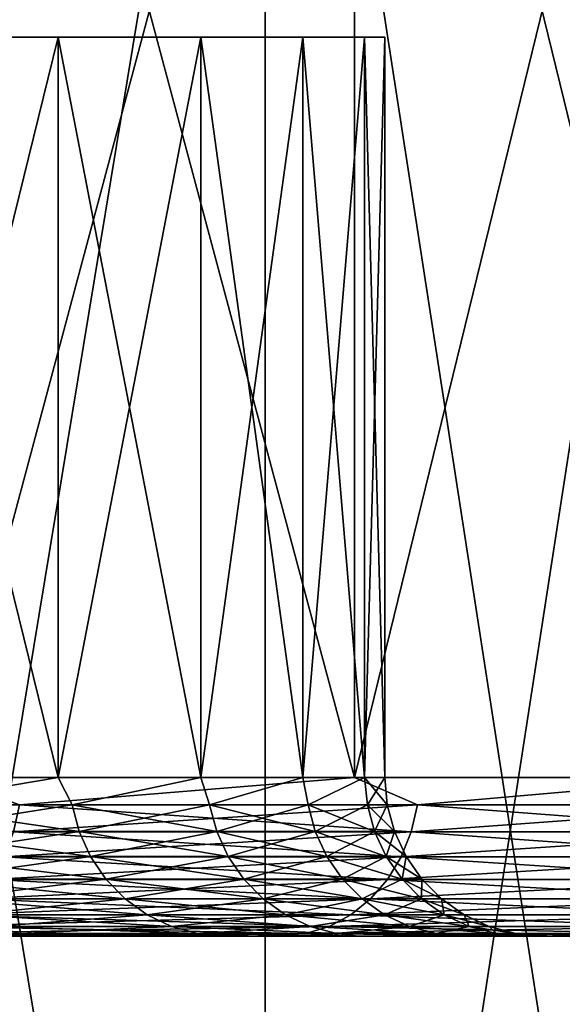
# Model space of a CAD drawing. Header units: metres. Extents: x -30 to 30, y -76 to 64.
# Tile 536 of 541: x 23.06 to 24.09, y 61.17 to 63.03. Entities that reach past the tile are written whole.
import ezdxf

# ---------------------------------------------------------------- set-up
doc = ezdxf.new("R2010")
doc.units = ezdxf.units.M
doc.layers.add('solid_508511', color=7, linetype='CONTINUOUS')

msp = doc.modelspace()

# ---------------------------------------------------------------- linework, layer by layer
at = {"layer": 'solid_508511'}
for points in [[(22.533943, 58.5, -19.804581), (22.533972, 64.5, -19.804548), (23.523581, 64.5, -18.618294)], [(23.523582, 58.5, -18.618299), (22.533943, 58.5, -19.804581), (23.523581, 64.5, -18.618294)], [(22.533943, 58.5, 19.804581), (23.523582, 58.5, 18.618299), (22.533972, 64.5, 19.804548)], [(23.523582, 58.5, 18.618299), (23.523581, 64.5, 18.618294), (22.533972, 64.5, 19.804548)], [(22.916132, 61.599998, -15.202002), (23.692738, 61.599998, -13.96081), (22.916155, 64.5, -15.201962)], [(22.916132, 61.599998, 15.202002), (22.916155, 64.5, 15.201962), (23.69273, 64.5, 13.960823)], [(23.692738, 61.599998, 13.96081), (22.916132, 61.599998, 15.202002), (23.69273, 64.5, 13.960823)], [(23.692738, 61.599998, -13.96081), (23.69273, 64.5, -13.960823), (22.916155, 64.5, -15.201962)], [(23.523582, 58.5, -18.618299), (23.523581, 64.5, -18.618294), (24.450848, 64.5, -17.382637)], [(24.45084, 58.5, 17.382647), (24.450848, 64.5, 17.382637), (23.523581, 64.5, 18.618294)], [(23.523582, 58.5, 18.618299), (24.45084, 58.5, 17.382647), (23.523581, 64.5, 18.618294)], [(24.45084, 58.5, -17.382647), (23.523582, 58.5, -18.618299), (24.450848, 64.5, -17.382637)], [(24.402182, 61.599998, -12.680044), (24.40222, 64.5, -12.679973), (23.69273, 64.5, -13.960823)], [(23.692738, 61.599998, -13.96081), (24.402182, 61.599998, -12.680044), (23.69273, 64.5, -13.960823)], [(23.692738, 61.599998, 13.96081), (23.69273, 64.5, 13.960823), (24.40222, 64.5, 12.679973)], [(24.402182, 61.599998, 12.680044), (23.692738, 61.599998, 13.96081), (24.40222, 64.5, 12.679973)], [(21.937958, 63, -6.567802), (23.132807, 63, -5.379198), (22.787952, 63, -6.691169)], [(21.937958, 63, -6.567802), (22.282753, 63, -5.280991), (23.132807, 63, -5.379198)], [(21.937958, 63, 6.567802), (22.787952, 63, 6.691169), (23.132807, 63, 5.379198)], [(22.282753, 63, 5.280991), (21.937958, 63, 6.567802), (23.132807, 63, 5.379198)], [(22.282753, 63, -5.280991), (23.402132, 63, -4.050013), (23.132807, 63, -5.379198)], [(22.282753, 63, -5.280991), (22.552074, 63, -3.97666), (23.402132, 63, -4.050013)], [(22.282753, 63, 5.280991), (23.132807, 63, 5.379198), (23.402132, 63, 4.050013)], [(22.552074, 63, 3.97666), (22.282753, 63, 5.280991), (23.402132, 63, 4.050013)], [(22.552074, 63, -3.97666), (23.595192, 63, -2.707293), (23.402132, 63, -4.050013)], [(22.552074, 63, -3.97666), (22.745159, 63, -2.658524), (23.595192, 63, -2.707293)], [(22.552074, 63, 3.97666), (23.402132, 63, 4.050013), (23.595192, 63, 2.707293)], [(22.745159, 63, 2.658524), (22.552074, 63, 3.97666), (23.595192, 63, 2.707293)], [(22.745159, 63, -2.658524), (23.711266, 63, -1.355821), (23.595192, 63, -2.707293)], [(22.745159, 63, -2.658524), (22.861256, 63, -1.331484), (23.711266, 63, -1.355821)], [(22.745159, 63, 2.658524), (23.595192, 63, 2.707293), (23.711266, 63, 1.355821)], [(22.861256, 63, 1.331484), (22.745159, 63, 2.658524), (23.711266, 63, 1.355821)], [(22.787958, 61.599998, -6.691148), (22.787952, 63, -6.691169), (23.132807, 63, -5.379198)], [(23.132784, 61.599998, 5.379298), (23.132807, 63, 5.379198), (22.787952, 63, 6.691169)], [(22.787958, 61.599998, 6.691148), (23.132784, 61.599998, 5.379298), (22.787952, 63, 6.691169)], [(23.132784, 61.599998, -5.379298), (22.787958, 61.599998, -6.691148), (23.132807, 63, -5.379198)], [(22.861256, 63, -1.331484), (22.9, 63), (23.711266, 63, -1.355821)], [(22.861256, 63, 1.331484), (23.711266, 63, 1.355821), (23.75, 63)], [(22.9, 63), (22.861256, 63, 1.331484), (23.75, 63)], [(22.9, 63), (23.75, 63), (23.711266, 63, -1.355821)], [(23.132784, 61.599998, -5.379298), (23.132807, 63, -5.379198), (23.402132, 63, -4.050013)], [(23.402153, 61.599998, -4.049902), (23.132784, 61.599998, -5.379298), (23.402132, 63, -4.050013)], [(23.132784, 61.599998, 5.379298), (23.402153, 61.599998, 4.049902), (23.132807, 63, 5.379198)], [(23.402153, 61.599998, 4.049902), (23.402132, 63, 4.050013), (23.132807, 63, 5.379198)], [(23.402153, 61.599998, -4.049902), (23.402132, 63, -4.050013), (23.595192, 63, -2.707293)], [(23.595192, 61.599998, 2.707296), (23.595192, 63, 2.707293), (23.402132, 63, 4.050013)], [(23.402153, 61.599998, 4.049902), (23.595192, 61.599998, 2.707296), (23.402132, 63, 4.050013)], [(23.595192, 61.599998, -2.707296), (23.402153, 61.599998, -4.049902), (23.595192, 63, -2.707293)], [(23.595192, 61.599998, -2.707296), (23.595192, 63, -2.707293), (23.711266, 63, -1.355821)], [(23.711266, 61.599998, -1.355859), (23.595192, 61.599998, -2.707296), (23.711266, 63, -1.355821)], [(23.711266, 61.599998, 1.355859), (23.711266, 63, 1.355821), (23.595192, 63, 2.707293)], [(23.595192, 61.599998, 2.707296), (23.711266, 61.599998, 1.355859), (23.595192, 63, 2.707293)], [(23.711266, 61.599998, -1.355859), (23.711266, 63, -1.355821), (23.75, 63)], [(23.75, 61.599998), (23.75, 63), (23.711266, 63, 1.355821)], [(23.75, 61.599998), (23.711266, 61.599998, -1.355859), (23.75, 63)], [(23.711266, 61.599998, 1.355859), (23.75, 61.599998), (23.711266, 63, 1.355821)], [(22.826105, 61.548267, -6.576087), (22.787958, 61.599998, -6.691148), (23.132784, 61.599998, -5.379298)], [(22.826105, 61.548267, 6.576087), (23.132784, 61.599998, 5.379298), (22.787958, 61.599998, 6.691148)], [(23.15892, 61.548267, -5.285872), (22.826105, 61.548267, -6.576087), (23.132784, 61.599998, -5.379298)], [(22.826105, 61.548267, 6.576087), (23.15892, 61.548267, 5.285872), (23.132784, 61.599998, 5.379298)], [(23.059618, 61.547905, -14.975091), (23.692738, 61.599998, -13.96081), (22.916132, 61.599998, -15.202002)], [(23.059618, 61.547905, 14.975091), (22.916132, 61.599998, 15.202002), (23.692738, 61.599998, 13.96081)], [(23.811752, 61.547905, -13.747721), (23.692738, 61.599998, -13.96081), (23.059618, 61.547905, -14.975091)], [(23.059618, 61.547905, 14.975091), (23.692738, 61.599998, 13.96081), (23.811752, 61.547905, 13.747721)], [(23.15892, 61.548267, -5.285872), (23.132784, 61.599998, -5.379298), (23.402153, 61.599998, -4.049902)], [(23.15892, 61.548267, 5.285872), (23.402153, 61.599998, 4.049902), (23.132784, 61.599998, 5.379298)], [(23.418867, 61.548267, -3.979026), (23.15892, 61.548267, -5.285872), (23.402153, 61.599998, -4.049902)], [(23.15892, 61.548267, 5.285872), (23.418867, 61.548267, 3.979026), (23.402153, 61.599998, 4.049902)], [(23.418867, 61.548267, -3.979026), (23.402153, 61.599998, -4.049902), (23.595192, 61.599998, -2.707296)], [(23.418867, 61.548267, 3.979026), (23.595192, 61.599998, 2.707296), (23.402153, 61.599998, 4.049902)], [(23.605131, 61.548267, -2.659659), (23.418867, 61.548267, -3.979026), (23.595192, 61.599998, -2.707296)], [(23.418867, 61.548267, 3.979026), (23.605131, 61.548267, 2.659659), (23.595192, 61.599998, 2.707296)], [(23.605131, 61.548267, -2.659659), (23.595192, 61.599998, -2.707296), (23.711266, 61.599998, -1.355859)], [(23.605131, 61.548267, 2.659659), (23.711266, 61.599998, 1.355859), (23.595192, 61.599998, 2.707296)], [(23.717125, 61.548267, -1.331925), (23.605131, 61.548267, -2.659659), (23.711266, 61.599998, -1.355859)], [(23.605131, 61.548267, 2.659659), (23.717125, 61.548267, 1.331925), (23.711266, 61.599998, 1.355859)], [(23.811752, 61.547905, -13.747721), (24.402182, 61.599998, -12.680044), (23.692738, 61.599998, -13.96081)], [(23.811752, 61.547905, 13.747721), (23.692738, 61.599998, 13.96081), (24.402182, 61.599998, 12.680044)], [(23.717125, 61.548267, -1.331925), (23.711266, 61.599998, -1.355859), (23.75, 61.599998)], [(23.754494, 61.548267), (23.75, 61.599998), (23.711266, 61.599998, 1.355859)], [(23.717125, 61.548267, 1.331925), (23.754494, 61.548267), (23.711266, 61.599998, 1.355859)], [(23.754494, 61.548267), (23.717125, 61.548267, -1.331925), (23.75, 61.599998)], [(24.498619, 61.547905, -12.48267), (24.402182, 61.599998, -12.680044), (23.811752, 61.547905, -13.747721)], [(23.811752, 61.547905, 13.747721), (24.402182, 61.599998, 12.680044), (24.498619, 61.547905, 12.48267)], [(22.839069, 61.497688, -6.579822), (22.826105, 61.548267, -6.576087), (23.15892, 61.548267, -5.285872)], [(23.172071, 61.497688, 5.288874), (23.15892, 61.548267, 5.285872), (22.826105, 61.548267, 6.576087)], [(22.839069, 61.497688, 6.579822), (23.172071, 61.497688, 5.288874), (22.826105, 61.548267, 6.576087)], [(23.172071, 61.497688, -5.288874), (22.839069, 61.497688, -6.579822), (23.15892, 61.548267, -5.285872)], [(23.059618, 61.547905, -14.975091), (23.048252, 61.497345, -14.96771), (23.800014, 61.497345, -13.740945)], [(23.811752, 61.547905, 13.747721), (23.800014, 61.497345, 13.740945), (23.048252, 61.497345, 14.96771)], [(23.059618, 61.547905, 14.975091), (23.811752, 61.547905, 13.747721), (23.048252, 61.497345, 14.96771)], [(23.811752, 61.547905, -13.747721), (23.059618, 61.547905, -14.975091), (23.800014, 61.497345, -13.740945)], [(23.172071, 61.497688, -5.288874), (23.15892, 61.548267, -5.285872), (23.418867, 61.548267, -3.979026)], [(23.432167, 61.497688, 3.981285), (23.418867, 61.548267, 3.979026), (23.15892, 61.548267, 5.285872)], [(23.172071, 61.497688, 5.288874), (23.432167, 61.497688, 3.981285), (23.15892, 61.548267, 5.285872)], [(23.432167, 61.497688, -3.981285), (23.172071, 61.497688, -5.288874), (23.418867, 61.548267, -3.979026)], [(23.432167, 61.497688, -3.981285), (23.418867, 61.548267, -3.979026), (23.605131, 61.548267, -2.659659)], [(23.618536, 61.497688, 2.66117), (23.605131, 61.548267, 2.659659), (23.418867, 61.548267, 3.979026)], [(23.432167, 61.497688, 3.981285), (23.618536, 61.497688, 2.66117), (23.418867, 61.548267, 3.979026)], [(23.618536, 61.497688, -2.66117), (23.432167, 61.497688, -3.981285), (23.605131, 61.548267, -2.659659)], [(23.618536, 61.497688, -2.66117), (23.605131, 61.548267, -2.659659), (23.717125, 61.548267, -1.331925)], [(23.730593, 61.497688, 1.332682), (23.717125, 61.548267, 1.331925), (23.605131, 61.548267, 2.659659)], [(23.618536, 61.497688, 2.66117), (23.730593, 61.497688, 1.332682), (23.605131, 61.548267, 2.659659)], [(23.730593, 61.497688, -1.332682), (23.618536, 61.497688, -2.66117), (23.717125, 61.548267, -1.331925)], [(23.730593, 61.497688, -1.332682), (23.717125, 61.548267, -1.331925), (23.754494, 61.548267)], [(23.717125, 61.548267, 1.331925), (23.767984, 61.497688), (23.754494, 61.548267)], [(23.730593, 61.497688, 1.332682), (23.767984, 61.497688), (23.717125, 61.548267, 1.331925)], [(23.767984, 61.497688), (23.730593, 61.497688, -1.332682), (23.754494, 61.548267)], [(23.811752, 61.547905, -13.747721), (23.800014, 61.497345, -13.740945), (24.486544, 61.497345, -12.476517)], [(24.498619, 61.547905, 12.48267), (24.486544, 61.497345, 12.476517), (23.800014, 61.497345, 13.740945)], [(23.811752, 61.547905, 13.747721), (24.498619, 61.547905, 12.48267), (23.800014, 61.497345, 13.740945)], [(24.498619, 61.547905, -12.48267), (23.811752, 61.547905, -13.747721), (24.486544, 61.497345, -12.476517)], [(22.860283, 61.450226, -6.585934), (22.839069, 61.497688, -6.579822), (23.172071, 61.497688, -5.288874)], [(23.193596, 61.450226, 5.293787), (23.172071, 61.497688, 5.288874), (22.839069, 61.497688, 6.579822)], [(22.860283, 61.450226, 6.585934), (23.193596, 61.450226, 5.293787), (22.839069, 61.497688, 6.579822)], [(23.193596, 61.450226, -5.293787), (22.860283, 61.450226, -6.585934), (23.172071, 61.497688, -5.288874)], [(23.048252, 61.497345, -14.96771), (23.029688, 61.449909, -14.955654), (23.780846, 61.449909, -13.729877)], [(23.800014, 61.497345, 13.740945), (23.780846, 61.449909, 13.729877), (23.029688, 61.449909, 14.955654)], [(23.048252, 61.497345, 14.96771), (23.800014, 61.497345, 13.740945), (23.029688, 61.449909, 14.955654)], [(23.800014, 61.497345, -13.740945), (23.048252, 61.497345, -14.96771), (23.780846, 61.449909, -13.729877)], [(23.193596, 61.450226, -5.293787), (23.172071, 61.497688, -5.288874), (23.432167, 61.497688, -3.981285)], [(23.453932, 61.450226, 3.984983), (23.432167, 61.497688, 3.981285), (23.172071, 61.497688, 5.288874)], [(23.193596, 61.450226, 5.293787), (23.453932, 61.450226, 3.984983), (23.172071, 61.497688, 5.288874)], [(23.453932, 61.450226, -3.984983), (23.193596, 61.450226, -5.293787), (23.432167, 61.497688, -3.981285)], [(23.453932, 61.450226, -3.984983), (23.432167, 61.497688, -3.981285), (23.618536, 61.497688, -2.66117)], [(23.640474, 61.450226, 2.663642), (23.618536, 61.497688, 2.66117), (23.432167, 61.497688, 3.981285)], [(23.453932, 61.450226, 3.984983), (23.640474, 61.450226, 2.663642), (23.432167, 61.497688, 3.981285)], [(23.640474, 61.450226, -2.663642), (23.453932, 61.450226, -3.984983), (23.618536, 61.497688, -2.66117)], [(23.640474, 61.450226, -2.663642), (23.618536, 61.497688, -2.66117), (23.730593, 61.497688, -1.332682)], [(23.752636, 61.450226, 1.333919), (23.730593, 61.497688, 1.332682), (23.618536, 61.497688, 2.66117)], [(23.640474, 61.450226, 2.663642), (23.752636, 61.450226, 1.333919), (23.618536, 61.497688, 2.66117)], [(23.752636, 61.450226, -1.333919), (23.640474, 61.450226, -2.663642), (23.730593, 61.497688, -1.332682)], [(23.752636, 61.450226, -1.333919), (23.730593, 61.497688, -1.332682), (23.767984, 61.497688)], [(23.730593, 61.497688, 1.332682), (23.790062, 61.450226), (23.767984, 61.497688)], [(23.752636, 61.450226, 1.333919), (23.790062, 61.450226), (23.730593, 61.497688, 1.332682)], [(23.790062, 61.450226), (23.752636, 61.450226, -1.333919), (23.767984, 61.497688)], [(23.800014, 61.497345, -13.740945), (23.780846, 61.449909, -13.729877), (24.466822, 61.449909, -12.466468)], [(24.486544, 61.497345, 12.476517), (24.466822, 61.449909, 12.466468), (23.780846, 61.449909, 13.729877)], [(23.800014, 61.497345, 13.740945), (24.486544, 61.497345, 12.476517), (23.780846, 61.449909, 13.729877)], [(24.486544, 61.497345, -12.476517), (23.800014, 61.497345, -13.740945), (24.466822, 61.449909, -12.466468)], [(22.889101, 61.407326, -6.594236), (22.860283, 61.450226, -6.585934), (23.193596, 61.450226, -5.293787)], [(23.222834, 61.407326, 5.30046), (23.193596, 61.450226, 5.293787), (22.860283, 61.450226, 6.585934)], [(22.889101, 61.407326, 6.594236), (23.222834, 61.407326, 5.30046), (22.860283, 61.450226, 6.585934)], [(23.222834, 61.407326, -5.30046), (22.889101, 61.407326, -6.594236), (23.193596, 61.450226, -5.293787)], [(23.029688, 61.449909, -14.955654), (23.004492, 61.407043, -14.939292), (23.754827, 61.407043, -13.714856)], [(23.780846, 61.449909, 13.729877), (23.754827, 61.407043, 13.714856), (23.004492, 61.407043, 14.939292)], [(23.029688, 61.449909, 14.955654), (23.780846, 61.449909, 13.729877), (23.004492, 61.407043, 14.939292)], [(23.780846, 61.449909, -13.729877), (23.029688, 61.449909, -14.955654), (23.754827, 61.407043, -13.714856)], [(23.222834, 61.407326, -5.30046), (23.193596, 61.450226, -5.293787), (23.453932, 61.450226, -3.984983)], [(23.4835, 61.407326, 3.990007), (23.453932, 61.450226, 3.984983), (23.193596, 61.450226, 5.293787)], [(23.222834, 61.407326, 5.30046), (23.4835, 61.407326, 3.990007), (23.193596, 61.450226, 5.293787)], [(23.4835, 61.407326, -3.990007), (23.222834, 61.407326, -5.30046), (23.453932, 61.450226, -3.984983)], [(23.4835, 61.407326, -3.990007), (23.453932, 61.450226, -3.984983), (23.640474, 61.450226, -2.663642)], [(23.670277, 61.407326, 2.667), (23.640474, 61.450226, 2.663642), (23.453932, 61.450226, 3.984983)], [(23.4835, 61.407326, 3.990007), (23.670277, 61.407326, 2.667), (23.453932, 61.450226, 3.984983)], [(23.670277, 61.407326, -2.667), (23.4835, 61.407326, -3.990007), (23.640474, 61.450226, -2.663642)], [(23.670277, 61.407326, -2.667), (23.640474, 61.450226, -2.663642), (23.752636, 61.450226, -1.333919)], [(23.782579, 61.407326, 1.335601), (23.752636, 61.450226, 1.333919), (23.640474, 61.450226, 2.663642)], [(23.670277, 61.407326, 2.667), (23.782579, 61.407326, 1.335601), (23.640474, 61.450226, 2.663642)], [(23.782579, 61.407326, -1.335601), (23.670277, 61.407326, -2.667), (23.752636, 61.450226, -1.333919)], [(23.782579, 61.407326, -1.335601), (23.752636, 61.450226, -1.333919), (23.790062, 61.450226)], [(23.752636, 61.450226, 1.333919), (23.820051, 61.407326), (23.790062, 61.450226)], [(23.782579, 61.407326, 1.335601), (23.820051, 61.407326), (23.752636, 61.450226, 1.333919)], [(23.780846, 61.449909, -13.729877), (23.754827, 61.407043, -13.714856), (24.440052, 61.407043, -12.452828)], [(24.466822, 61.449909, 12.466468), (24.440052, 61.407043, 12.452828), (23.754827, 61.407043, 13.714856)], [(23.780846, 61.449909, 13.729877), (24.466822, 61.449909, 12.466468), (23.754827, 61.407043, 13.714856)], [(24.466822, 61.449909, -12.466468), (23.780846, 61.449909, -13.729877), (24.440052, 61.407043, -12.452828)], [(23.820051, 61.407326), (23.782579, 61.407326, -1.335601), (23.790062, 61.450226)], [(22.924646, 61.370289, -6.604477), (22.889101, 61.407326, -6.594236), (23.222834, 61.407326, -5.30046)], [(23.258898, 61.370289, 5.308692), (23.222834, 61.407326, 5.30046), (22.889101, 61.407326, 6.594236)], [(22.924646, 61.370289, 6.604477), (23.258898, 61.370289, 5.308692), (22.889101, 61.407326, 6.594236)], [(23.258898, 61.370289, -5.308692), (22.924646, 61.370289, -6.604477), (23.222834, 61.407326, -5.30046)], [(23.004492, 61.407043, -14.939292), (22.973431, 61.370052, -14.919121), (23.722754, 61.370052, -13.696338)], [(23.754827, 61.407043, 13.714856), (23.722754, 61.370052, 13.696338), (22.973431, 61.370052, 14.919121)], [(23.004492, 61.407043, 14.939292), (23.754827, 61.407043, 13.714856), (22.973431, 61.370052, 14.919121)], [(23.754827, 61.407043, -13.714856), (23.004492, 61.407043, -14.939292), (23.722754, 61.370052, -13.696338)], [(23.258898, 61.370289, -5.308692), (23.222834, 61.407326, -5.30046), (23.4835, 61.407326, -3.990007)], [(23.519968, 61.370289, 3.996203), (23.4835, 61.407326, 3.990007), (23.222834, 61.407326, 5.30046)], [(23.258898, 61.370289, 5.308692), (23.519968, 61.370289, 3.996203), (23.222834, 61.407326, 5.30046)], [(23.519968, 61.370289, -3.996203), (23.258898, 61.370289, -5.308692), (23.4835, 61.407326, -3.990007)], [(23.519968, 61.370289, -3.996203), (23.4835, 61.407326, -3.990007), (23.670277, 61.407326, -2.667)], [(23.707035, 61.370289, 2.671141), (23.670277, 61.407326, 2.667), (23.4835, 61.407326, 3.990007)], [(23.519968, 61.370289, 3.996203), (23.707035, 61.370289, 2.671141), (23.4835, 61.407326, 3.990007)], [(23.707035, 61.370289, -2.671141), (23.519968, 61.370289, -3.996203), (23.670277, 61.407326, -2.667)], [(23.707035, 61.370289, -2.671141), (23.670277, 61.407326, -2.667), (23.782579, 61.407326, -1.335601)], [(23.819511, 61.370289, 1.337675), (23.782579, 61.407326, 1.335601), (23.670277, 61.407326, 2.667)], [(23.707035, 61.370289, 2.671141), (23.819511, 61.370289, 1.337675), (23.670277, 61.407326, 2.667)], [(23.819511, 61.370289, -1.337675), (23.707035, 61.370289, -2.671141), (23.782579, 61.407326, -1.335601)], [(23.754827, 61.407043, -13.714856), (23.722754, 61.370052, -13.696338), (24.407053, 61.370052, -12.436014)], [(24.440052, 61.407043, 12.452828), (24.407053, 61.370052, 12.436014), (23.722754, 61.370052, 13.696338)], [(23.754827, 61.407043, 13.714856), (24.440052, 61.407043, 12.452828), (23.722754, 61.370052, 13.696338)], [(24.440052, 61.407043, -12.452828), (23.754827, 61.407043, -13.714856), (24.407053, 61.370052, -12.436014)], [(23.819511, 61.370289, -1.337675), (23.782579, 61.407326, -1.335601), (23.820051, 61.407326)], [(23.782579, 61.407326, 1.335601), (23.857044, 61.370289), (23.820051, 61.407326)], [(23.819511, 61.370289, 1.337675), (23.857044, 61.370289), (23.782579, 61.407326, 1.335601)], [(23.857044, 61.370289), (23.819511, 61.370289, -1.337675), (23.820051, 61.407326)], [(22.965837, 61.340244, -6.616343), (22.924646, 61.370289, -6.604477), (23.258898, 61.370289, -5.308692)], [(23.300688, 61.340244, 5.31823), (23.258898, 61.370289, 5.308692), (22.924646, 61.370289, 6.604477)], [(22.965837, 61.340244, 6.616343), (23.300688, 61.340244, 5.31823), (22.924646, 61.370289, 6.604477)], [(22.973431, 61.370052, -14.919121), (22.93745, 61.340061, -14.895754), (23.685598, 61.340061, -13.674887)], [(23.722754, 61.370052, 13.696338), (23.685598, 61.340061, 13.674887), (22.93745, 61.340061, 14.895754)], [(22.973431, 61.370052, 14.919121), (23.722754, 61.370052, 13.696338), (22.93745, 61.340061, 14.895754)], [(23.300688, 61.340244, -5.31823), (22.965837, 61.340244, -6.616343), (23.258898, 61.370289, -5.308692)], [(23.722754, 61.370052, -13.696338), (22.973431, 61.370052, -14.919121), (23.685598, 61.340061, -13.674887)], [(23.300688, 61.340244, -5.31823), (23.258898, 61.370289, -5.308692), (23.519968, 61.370289, -3.996203)], [(23.562227, 61.340244, 4.003384), (23.519968, 61.370289, 3.996203), (23.258898, 61.370289, 5.308692)], [(23.300688, 61.340244, 5.31823), (23.562227, 61.340244, 4.003384), (23.258898, 61.370289, 5.308692)], [(23.562227, 61.340244, -4.003384), (23.300688, 61.340244, -5.31823), (23.519968, 61.370289, -3.996203)], [(23.562227, 61.340244, -4.003384), (23.519968, 61.370289, -3.996203), (23.707035, 61.370289, -2.671141)], [(23.749632, 61.340244, 2.675941), (23.707035, 61.370289, 2.671141), (23.519968, 61.370289, 3.996203)], [(23.562227, 61.340244, 4.003384), (23.749632, 61.340244, 2.675941), (23.519968, 61.370289, 3.996203)], [(23.749632, 61.340244, -2.675941), (23.562227, 61.340244, -4.003384), (23.707035, 61.370289, -2.671141)], [(23.722754, 61.370052, -13.696338), (23.685598, 61.340061, -13.674887), (24.368826, 61.340061, -12.416537)], [(24.407053, 61.370052, 12.436014), (24.368826, 61.340061, 12.416537), (23.685598, 61.340061, 13.674887)], [(23.722754, 61.370052, 13.696338), (24.407053, 61.370052, 12.436014), (23.685598, 61.340061, 13.674887)], [(23.749632, 61.340244, -2.675941), (23.707035, 61.370289, -2.671141), (23.819511, 61.370289, -1.337675)], [(23.86231, 61.340244, 1.340079), (23.819511, 61.370289, 1.337675), (23.707035, 61.370289, 2.671141)], [(23.749632, 61.340244, 2.675941), (23.86231, 61.340244, 1.340079), (23.707035, 61.370289, 2.671141)], [(24.407053, 61.370052, -12.436014), (23.722754, 61.370052, -13.696338), (24.368826, 61.340061, -12.416537)], [(23.86231, 61.340244, -1.340079), (23.749632, 61.340244, -2.675941), (23.819511, 61.370289, -1.337675)], [(23.86231, 61.340244, -1.340079), (23.819511, 61.370289, -1.337675), (23.857044, 61.370289)], [(23.819511, 61.370289, 1.337675), (23.89991, 61.340244), (23.857044, 61.370289)], [(23.86231, 61.340244, 1.340079), (23.89991, 61.340244), (23.819511, 61.370289, 1.337675)], [(23.89991, 61.340244), (23.86231, 61.340244, -1.340079), (23.857044, 61.370289)], [(22.93745, 61.340061, -14.895754), (22.897644, 61.317986, -14.869905), (23.644495, 61.317986, -13.651155)], [(23.685598, 61.340061, 13.674887), (23.644495, 61.317986, 13.651155), (22.897644, 61.317986, 14.869905)], [(22.93745, 61.340061, 14.895754), (23.685598, 61.340061, 13.674887), (22.897644, 61.317986, 14.869905)], [(23.685598, 61.340061, -13.674887), (22.93745, 61.340061, -14.895754), (23.644495, 61.317986, -13.651155)], [(23.011419, 61.318111, -6.629476), (22.965837, 61.340244, -6.616343), (23.300688, 61.340244, -5.31823)], [(23.346935, 61.318111, 5.328785), (23.300688, 61.340244, 5.31823), (22.965837, 61.340244, 6.616343)], [(23.011419, 61.318111, 6.629476), (23.346935, 61.318111, 5.328785), (22.965837, 61.340244, 6.616343)], [(23.346935, 61.318111, -5.328785), (23.011419, 61.318111, -6.629476), (23.300688, 61.340244, -5.31823)], [(23.346935, 61.318111, -5.328785), (23.300688, 61.340244, -5.31823), (23.562227, 61.340244, -4.003384)], [(23.608994, 61.318111, 4.011329), (23.562227, 61.340244, 4.003384), (23.300688, 61.340244, 5.31823)], [(23.346935, 61.318111, 5.328785), (23.608994, 61.318111, 4.011329), (23.300688, 61.340244, 5.31823)], [(23.608994, 61.318111, -4.011329), (23.346935, 61.318111, -5.328785), (23.562227, 61.340244, -4.003384)], [(23.608994, 61.318111, -4.011329), (23.562227, 61.340244, -4.003384), (23.749632, 61.340244, -2.675941)], [(23.796768, 61.318111, 2.681252), (23.749632, 61.340244, 2.675941), (23.562227, 61.340244, 4.003384)], [(23.608994, 61.318111, 4.011329), (23.796768, 61.318111, 2.681252), (23.562227, 61.340244, 4.003384)], [(23.796768, 61.318111, -2.681252), (23.608994, 61.318111, -4.011329), (23.749632, 61.340244, -2.675941)], [(23.685598, 61.340061, -13.674887), (23.644495, 61.317986, -13.651155), (24.326536, 61.317986, -12.39499)], [(24.368826, 61.340061, 12.416537), (24.326536, 61.317986, 12.39499), (23.644495, 61.317986, 13.651155)], [(23.685598, 61.340061, 13.674887), (24.368826, 61.340061, 12.416537), (23.644495, 61.317986, 13.651155)], [(24.368826, 61.340061, -12.416537), (23.685598, 61.340061, -13.674887), (24.326536, 61.317986, -12.39499)], [(23.796768, 61.318111, -2.681252), (23.749632, 61.340244, -2.675941), (23.86231, 61.340244, -1.340079)], [(23.909672, 61.318111, 1.342738), (23.86231, 61.340244, 1.340079), (23.749632, 61.340244, 2.675941)], [(23.796768, 61.318111, 2.681252), (23.909672, 61.318111, 1.342738), (23.749632, 61.340244, 2.675941)], [(23.909672, 61.318111, -1.342738), (23.796768, 61.318111, -2.681252), (23.86231, 61.340244, -1.340079)], [(23.909672, 61.318111, -1.342738), (23.86231, 61.340244, -1.340079), (23.89991, 61.340244)], [(23.86231, 61.340244, 1.340079), (23.947344, 61.318111), (23.89991, 61.340244)], [(23.909672, 61.318111, 1.342738), (23.947344, 61.318111), (23.86231, 61.340244, 1.340079)], [(23.947344, 61.318111), (23.909672, 61.318111, -1.342738), (23.89991, 61.340244)], [(23.060003, 61.304558, 6.643473), (23.011419, 61.318111, 6.629476), (22.6035, 61.318111, 7.909307)], [(22.651222, 61.304558, 7.926006), (23.060003, 61.304558, 6.643473), (22.6035, 61.318111, 7.909307)], [(23.060003, 61.304558, -6.643473), (22.651222, 61.304558, -7.926006), (23.011419, 61.318111, -6.629476)], [(22.897644, 61.317986, -14.869905), (22.855227, 61.304493, -14.842358), (23.600693, 61.304493, -13.625867)], [(23.644495, 61.317986, 13.651155), (23.600693, 61.304493, 13.625867), (22.855227, 61.304493, 14.842358)], [(22.897644, 61.317986, 14.869905), (23.644495, 61.317986, 13.651155), (22.855227, 61.304493, 14.842358)], [(23.644495, 61.317986, -13.651155), (22.897644, 61.317986, -14.869905), (23.600693, 61.304493, -13.625867)], [(23.060003, 61.304558, -6.643473), (23.011419, 61.318111, -6.629476), (23.346935, 61.318111, -5.328785)], [(23.396229, 61.304558, 5.340036), (23.346935, 61.318111, 5.328785), (23.011419, 61.318111, 6.629476)], [(23.060003, 61.304558, 6.643473), (23.396229, 61.304558, 5.340036), (23.011419, 61.318111, 6.629476)], [(23.396229, 61.304558, -5.340036), (23.060003, 61.304558, -6.643473), (23.346935, 61.318111, -5.328785)], [(23.396229, 61.304558, -5.340036), (23.346935, 61.318111, -5.328785), (23.608994, 61.318111, -4.011329)], [(23.65884, 61.304558, 4.019799), (23.608994, 61.318111, 4.011329), (23.346935, 61.318111, 5.328785)], [(23.396229, 61.304558, 5.340036), (23.65884, 61.304558, 4.019799), (23.346935, 61.318111, 5.328785)], [(23.65884, 61.304558, -4.019799), (23.396229, 61.304558, -5.340036), (23.608994, 61.318111, -4.011329)], [(23.644495, 61.317986, -13.651155), (23.600693, 61.304493, -13.625867), (24.281473, 61.304493, -12.372028)], [(24.326536, 61.317986, 12.39499), (24.281473, 61.304493, 12.372028), (23.600693, 61.304493, 13.625867)], [(23.644495, 61.317986, 13.651155), (24.326536, 61.317986, 12.39499), (23.600693, 61.304493, 13.625867)], [(23.65884, 61.304558, -4.019799), (23.608994, 61.318111, -4.011329), (23.796768, 61.318111, -2.681252)], [(23.847012, 61.304558, 2.686913), (23.796768, 61.318111, 2.681252), (23.608994, 61.318111, 4.011329)], [(23.65884, 61.304558, 4.019799), (23.847012, 61.304558, 2.686913), (23.608994, 61.318111, 4.011329)], [(24.326536, 61.317986, -12.39499), (23.644495, 61.317986, -13.651155), (24.281473, 61.304493, -12.372028)], [(23.847012, 61.304558, -2.686913), (23.65884, 61.304558, -4.019799), (23.796768, 61.318111, -2.681252)], [(23.847012, 61.304558, -2.686913), (23.796768, 61.318111, -2.681252), (23.909672, 61.318111, -1.342738)], [(23.960152, 61.304558, 1.345573), (23.909672, 61.318111, 1.342738), (23.796768, 61.318111, 2.681252)], [(23.847012, 61.304558, 2.686913), (23.960152, 61.304558, 1.345573), (23.796768, 61.318111, 2.681252)], [(23.960152, 61.304558, -1.345573), (23.847012, 61.304558, -2.686913), (23.909672, 61.318111, -1.342738)], [(23.960152, 61.304558, -1.345573), (23.909672, 61.318111, -1.342738), (23.947344, 61.318111)], [(23.909672, 61.318111, 1.342738), (23.997906, 61.304558), (23.947344, 61.318111)], [(23.960152, 61.304558, 1.345573), (23.997906, 61.304558), (23.909672, 61.318111, 1.342738)], [(23.997906, 61.304558), (23.960152, 61.304558, -1.345573), (23.947344, 61.318111)], [(19.461559, 61.299999, 14.129763), (23.311022, 61.299999, 14.015568), (23.68214, 61.299999, 13.378945)], [(20.236742, 61.299999, 12.995255), (19.461559, 61.299999, 14.129763), (23.68214, 61.299999, 13.378945)], [(19.461559, 61.299999, 14.129763), (22.922785, 61.299999, 14.641925), (23.311022, 61.299999, 14.015568)], [(19.461559, 61.299999, -14.129763), (23.311022, 61.299999, -14.015568), (22.922785, 61.299999, -14.641925)], [(19.461559, 61.299999, -14.129763), (20.236742, 61.299999, -12.995255), (23.311022, 61.299999, -14.015568)], [(20.236742, 61.299999, 12.995255), (24.035944, 61.299999, 12.732372), (24.37203, 61.299999, 12.07659)], [(20.945984, 61.299999, 11.818127), (20.236742, 61.299999, 12.995255), (24.37203, 61.299999, 12.07659)], [(20.236742, 61.299999, 12.995255), (23.68214, 61.299999, 13.378945), (24.035944, 61.299999, 12.732372)], [(20.236742, 61.299999, -12.995255), (23.68214, 61.299999, -13.378945), (23.311022, 61.299999, -14.015568)], [(20.236742, 61.299999, -12.995255), (24.035944, 61.299999, -12.732371), (23.68214, 61.299999, -13.378945)], [(20.236742, 61.299999, -12.995255), (20.945984, 61.299999, -11.818127), (24.035944, 61.299999, -12.732371)], [(20.945984, 61.299999, 11.818127), (24.690216, 61.299999, 11.411979), (24.990253, 61.299999, 10.739047)], [(21.586782, 61.299999, 10.602509), (20.945984, 61.299999, 11.818127), (24.990253, 61.299999, 10.739047)], [(20.945984, 61.299999, 11.818127), (24.37203, 61.299999, 12.07659), (24.690216, 61.299999, 11.411979)], [(20.945984, 61.299999, -11.818127), (24.37203, 61.299999, -12.07659), (24.035944, 61.299999, -12.732371)], [(20.945984, 61.299999, -11.818127), (24.690216, 61.299999, -11.411979), (24.37203, 61.299999, -12.07659)], [(20.945984, 61.299999, -11.818127), (21.586782, 61.299999, -10.60251), (24.690216, 61.299999, -11.411979)], [(21.586782, 61.299999, 10.602509), (25.271879, 61.299999, 10.058435), (25.534985, 61.299999, 9.37041)], [(22.156908, 61.299999, 9.35275), (21.586782, 61.299999, 10.602509), (25.534985, 61.299999, 9.37041)], [(21.586782, 61.299999, 10.602509), (24.990253, 61.299999, 10.739047), (25.271879, 61.299999, 10.058435)], [(21.586782, 61.299999, -10.60251), (24.990253, 61.299999, -10.739047), (24.690216, 61.299999, -11.411979)], [(21.586782, 61.299999, -10.60251), (25.271879, 61.299999, -10.058435), (24.990253, 61.299999, -10.739047)], [(21.586782, 61.299999, -10.60251), (22.156908, 61.299999, -9.35275), (25.271879, 61.299999, -10.058435)], [(22.156908, 61.299999, 9.35275), (25.534985, 61.299999, 9.37041), (25.779356, 61.299999, 8.675528)], [(22.65469, 61.299999, 8.072639), (22.156908, 61.299999, 9.35275), (25.779356, 61.299999, 8.675528)], [(22.156908, 61.299999, -9.35275), (25.534985, 61.299999, -9.370409), (25.271879, 61.299999, -10.058435)], [(22.156908, 61.299999, -9.35275), (25.779356, 61.299999, -8.675528), (25.534985, 61.299999, -9.370409)], [(22.156908, 61.299999, -9.35275), (22.65469, 61.299999, -8.072639), (25.779356, 61.299999, -8.675528)], [(22.651222, 61.304558, -7.926006), (23.078732, 61.299999, -6.765689), (22.65469, 61.299999, -8.072639)], [(23.060003, 61.304558, -6.643473), (23.078732, 61.299999, -6.765689), (22.651222, 61.304558, -7.926006)], [(22.651222, 61.304558, 7.926006), (22.65469, 61.299999, 8.072639), (23.078732, 61.299999, 6.765689)], [(22.651222, 61.304558, 7.926006), (23.078732, 61.299999, 6.765689), (23.060003, 61.304558, 6.643473)], [(22.65469, 61.299999, 8.072639), (26.00485, 61.299999, 7.974188), (26.211357, 61.299999, 7.266691)], [(23.078732, 61.299999, 6.765689), (22.65469, 61.299999, 8.072639), (26.211357, 61.299999, 7.266691)], [(22.65469, 61.299999, 8.072639), (25.779356, 61.299999, 8.675528), (26.00485, 61.299999, 7.974188)], [(22.65469, 61.299999, -8.072639), (26.00485, 61.299999, -7.974188), (25.779356, 61.299999, -8.675528)], [(22.65469, 61.299999, -8.072639), (23.078732, 61.299999, -6.765689), (26.00485, 61.299999, -7.974188)], [(22.855227, 61.304493, 14.842358), (23.600693, 61.304493, 13.625867), (22.922785, 61.299999, 14.641925)], [(22.855227, 61.304493, -14.842358), (22.922785, 61.299999, -14.641925), (23.311022, 61.299999, -14.015568)], [(23.600693, 61.304493, -13.625867), (22.855227, 61.304493, -14.842358), (23.311022, 61.299999, -14.015568)], [(23.600693, 61.304493, 13.625867), (23.311022, 61.299999, 14.015568), (22.922785, 61.299999, 14.641925)], [(23.060003, 61.304558, -6.643473), (23.262642, 61.299999, -6.103429), (23.078732, 61.299999, -6.765689)], [(23.396229, 61.304558, -5.340036), (23.262642, 61.299999, -6.103429), (23.060003, 61.304558, -6.643473)], [(23.060003, 61.304558, 6.643473), (23.078732, 61.299999, 6.765689), (23.262642, 61.299999, 6.103429)], [(23.060003, 61.304558, 6.643473), (23.262642, 61.299999, 6.103429), (23.427618, 61.299999, 5.435914)], [(23.060003, 61.304558, 6.643473), (23.427618, 61.299999, 5.435914), (23.396229, 61.304558, 5.340036)], [(23.078732, 61.299999, 6.765689), (26.211357, 61.299999, 7.266691), (26.398636, 61.299999, 6.553759)], [(23.262642, 61.299999, 6.103429), (23.078732, 61.299999, 6.765689), (26.398636, 61.299999, 6.553759)], [(23.078732, 61.299999, -6.765689), (26.211357, 61.299999, -7.26669), (26.00485, 61.299999, -7.974188)], [(23.078732, 61.299999, -6.765689), (26.398636, 61.299999, -6.553758), (26.211357, 61.299999, -7.26669)], [(23.078732, 61.299999, -6.765689), (23.262642, 61.299999, -6.103429), (26.398636, 61.299999, -6.553758)], [(23.396229, 61.304558, -5.340036), (23.427618, 61.299999, -5.435914), (23.262642, 61.299999, -6.103429)], [(23.262642, 61.299999, 6.103429), (26.398636, 61.299999, 6.553759), (26.566574, 61.299999, 5.835848)], [(23.427618, 61.299999, 5.435914), (23.262642, 61.299999, 6.103429), (26.566574, 61.299999, 5.835848)], [(23.262642, 61.299999, -6.103429), (26.566574, 61.299999, -5.835848), (26.398636, 61.299999, -6.553758)], [(23.262642, 61.299999, -6.103429), (23.427618, 61.299999, -5.435914), (26.566574, 61.299999, -5.835848)], [(23.600693, 61.304493, 13.625867), (23.68214, 61.299999, 13.378945), (23.311022, 61.299999, 14.015568)], [(23.600693, 61.304493, -13.625867), (23.311022, 61.299999, -14.015568), (23.68214, 61.299999, -13.378945)], [(23.396229, 61.304558, -5.340036), (23.699902, 61.299999, -4.088665), (23.427618, 61.299999, -5.435914)], [(23.65884, 61.304558, -4.019799), (23.699902, 61.299999, -4.088665), (23.396229, 61.304558, -5.340036)], [(23.396229, 61.304558, 5.340036), (23.427618, 61.299999, 5.435914), (23.699902, 61.299999, 4.088665)], [(23.396229, 61.304558, 5.340036), (23.699902, 61.299999, 4.088665), (23.65884, 61.304558, 4.019799)], [(23.427618, 61.299999, 5.435914), (26.714979, 61.299999, 5.113665), (26.843706, 61.299999, 4.388092)], [(23.699902, 61.299999, 4.088665), (23.427618, 61.299999, 5.435914), (26.843706, 61.299999, 4.388092)], [(23.427618, 61.299999, 5.435914), (26.566574, 61.299999, 5.835848), (26.714979, 61.299999, 5.113665)], [(23.427618, 61.299999, -5.435914), (26.714979, 61.299999, -5.113665), (26.566574, 61.299999, -5.835848)], [(23.427618, 61.299999, -5.435914), (23.699902, 61.299999, -4.088665), (26.714979, 61.299999, -5.113665)], [(23.600693, 61.304493, 13.625867), (24.281473, 61.304493, 12.372028), (23.68214, 61.299999, 13.378945)], [(23.600693, 61.304493, -13.625867), (23.68214, 61.299999, -13.378945), (24.035944, 61.299999, -12.732371)], [(24.281473, 61.304493, -12.372028), (23.600693, 61.304493, -13.625867), (24.035944, 61.299999, -12.732371)], [(23.65884, 61.304558, -4.019799), (23.894592, 61.299999, -2.729605), (23.699902, 61.299999, -4.088665)], [(23.847012, 61.304558, -2.686913), (23.894592, 61.299999, -2.729605), (23.65884, 61.304558, -4.019799)], [(23.65884, 61.304558, 4.019799), (23.699902, 61.299999, 4.088665), (23.894592, 61.299999, 2.729605)], [(23.65884, 61.304558, 4.019799), (23.894592, 61.299999, 2.729605), (23.847012, 61.304558, 2.686913)], [(24.281473, 61.304493, 12.372028), (24.035944, 61.299999, 12.732372), (23.68214, 61.299999, 13.378945)], [(23.699902, 61.299999, 4.088665), (26.95269, 61.299999, 3.659549), (27.04183, 61.299999, 2.929021)], [(23.894592, 61.299999, 2.729605), (23.699902, 61.299999, 4.088665), (27.04183, 61.299999, 2.929021)], [(23.699902, 61.299999, 4.088665), (26.843706, 61.299999, 4.388092), (26.95269, 61.299999, 3.659549)], [(23.699902, 61.299999, -4.088665), (26.843706, 61.299999, -4.388092), (26.714979, 61.299999, -5.113665)], [(23.699902, 61.299999, -4.088665), (26.95269, 61.299999, -3.659549), (26.843706, 61.299999, -4.388092)], [(23.699902, 61.299999, -4.088665), (23.894592, 61.299999, -2.729605), (26.95269, 61.299999, -3.659549)], [(23.847012, 61.304558, -2.686913), (24.01124, 61.299999, -1.364723), (23.894592, 61.299999, -2.729605)], [(23.960152, 61.304558, -1.345573), (24.01124, 61.299999, -1.364723), (23.847012, 61.304558, -2.686913)], [(23.847012, 61.304558, 2.686913), (23.894592, 61.299999, 2.729605), (24.01124, 61.299999, 1.364723)], [(23.847012, 61.304558, 2.686913), (24.01124, 61.299999, 1.364723), (23.960152, 61.304558, 1.345573)], [(23.894592, 61.299999, 2.729605), (27.11112, 61.299999, 2.19712), (27.160542, 61.299999, 1.464408)], [(24.01124, 61.299999, 1.364723), (23.894592, 61.299999, 2.729605), (27.160542, 61.299999, 1.464408)], [(23.894592, 61.299999, 2.729605), (27.04183, 61.299999, 2.929021), (27.11112, 61.299999, 2.19712)], [(23.894592, 61.299999, -2.729605), (27.04183, 61.299999, -2.92902), (26.95269, 61.299999, -3.659549)], [(23.894592, 61.299999, -2.729605), (27.11112, 61.299999, -2.19712), (27.04183, 61.299999, -2.92902)], [(23.894592, 61.299999, -2.729605), (24.01124, 61.299999, -1.364723), (27.11112, 61.299999, -2.19712)], [(23.960152, 61.304558, 1.345573), (24.01124, 61.299999, 1.364723), (24.049999, 61.299999)], [(23.960152, 61.304558, 1.345573), (24.049999, 61.299999), (23.997906, 61.304558)], [(23.997906, 61.304558), (24.01124, 61.299999, -1.364723), (23.960152, 61.304558, -1.345573)], [(23.997906, 61.304558), (24.049999, 61.299999), (24.01124, 61.299999, -1.364723)], [(24.01124, 61.299999, 1.364723), (27.190168, 61.299999, 0.73202), (27.200001, 61.299999)], [(24.01124, 61.299999, 1.364723), (27.200001, 61.299999), (24.049999, 61.299999)], [(24.01124, 61.299999, 1.364723), (27.160542, 61.299999, 1.464408), (27.190168, 61.299999, 0.73202)], [(24.01124, 61.299999, -1.364723), (27.160542, 61.299999, -1.464408), (27.11112, 61.299999, -2.19712)], [(24.01124, 61.299999, -1.364723), (27.190168, 61.299999, -0.73202), (27.160542, 61.299999, -1.464408)], [(24.01124, 61.299999, -1.364723), (24.049999, 61.299999), (27.190168, 61.299999, -0.73202)], [(24.281473, 61.304493, 12.372028), (24.37203, 61.299999, 12.07659), (24.035944, 61.299999, 12.732372)], [(24.281473, 61.304493, -12.372028), (24.035944, 61.299999, -12.732371), (24.37203, 61.299999, -12.07659)], [(24.049999, 61.299999), (27.200001, 61.299999), (27.190168, 61.299999, -0.73202)]]:
    msp.add_3dface(points, dxfattribs=at)

doc.saveas('drawing.dxf')
